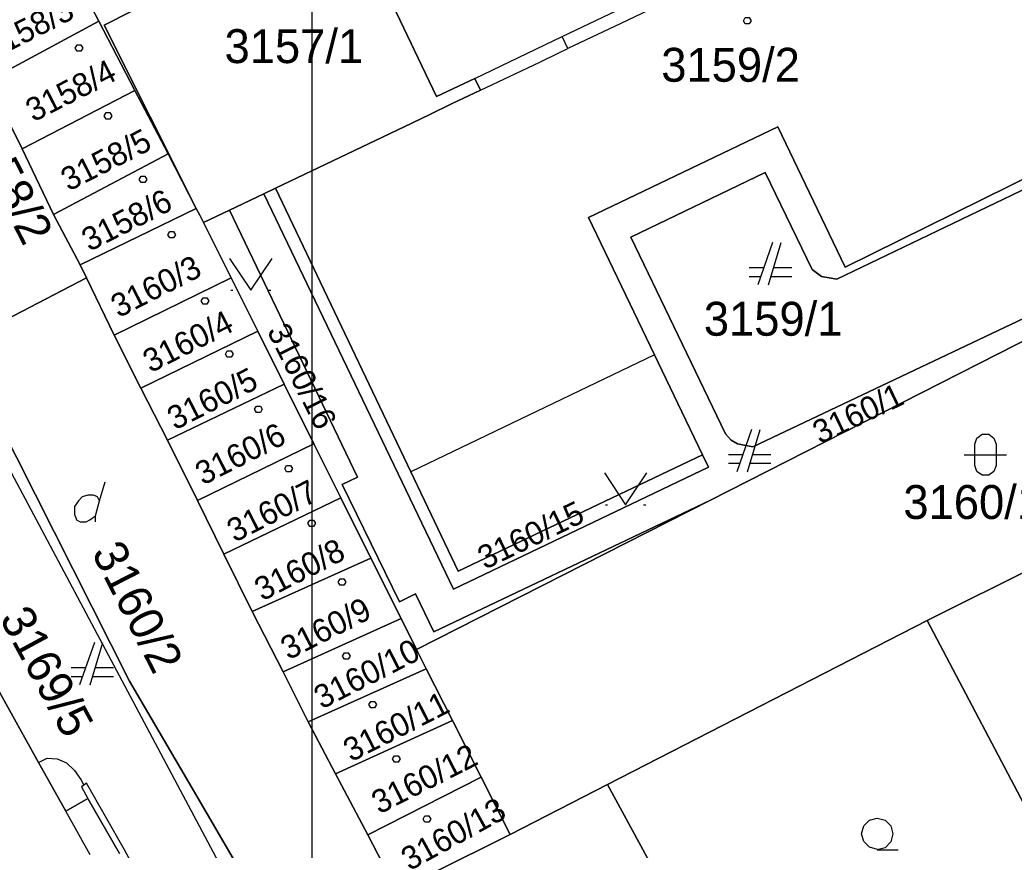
# Model space of a CAD drawing. Extents: x -263587 to -261993, y -1238795 to -1236748.
# Drawn here: x -263005.83 to -262958.9, y -1238503 to -1238463.81 of the extents above; entities that cross this region are included whole.
import ezdxf

# ---------------------------------------------------------------- set-up
doc = ezdxf.new("R2010")
doc.units = 0
doc.layers.add('Vrstva 1', color=7, linetype='Continuous')
doc.layers.add('Vrstva 51', color=7, linetype='Continuous')

msp = doc.modelspace()

# ---------------------------------------------------------------- linework, layer by layer
at = {"layer": 'Vrstva 1'}
for p, q in [((-262991.28, -1238456.69), (-262986.16, -1238467.43)), ((-262986.16, -1238467.43), (-262991.28, -1238456.69)), ((-263002.94, -1238462.27), (-263002.11, -1238463.87)), ((-263002.11, -1238463.87), (-263002.94, -1238462.27)), ((-262980.24, -1238464.59), (-262974.95, -1238462.07)), ((-262998.96, -1238462.59), (-263001.85, -1238464.06)), ((-263001.85, -1238464.06), (-262998.96, -1238462.59)), ((-262974.68, -1238462.65), (-262977.47, -1238463.98)), ((-263007.33, -1238466.68), (-263002.11, -1238463.87)), ((-263002.11, -1238463.87), (-263007.33, -1238466.68)), ((-263002.11, -1238463.87), (-263000.41, -1238467.14)), ((-263000.41, -1238467.14), (-263002.11, -1238463.87)), ((-263001.85, -1238464.06), (-262997.51, -1238472.71)), ((-262997.51, -1238472.71), (-263001.85, -1238464.06)), ((-262977.47, -1238463.98), (-262979.96, -1238465.16)), ((-262984.36, -1238466.57), (-262980.24, -1238464.59)), ((-262979.96, -1238465.16), (-262980.24, -1238464.59)), ((-262980.42, -1238465.38), (-262979.96, -1238465.16)), ((-262981.29, -1238465.8), (-262980.42, -1238465.38)), ((-262984.09, -1238467.13), (-262981.29, -1238465.8)), ((-262986.16, -1238467.43), (-262984.36, -1238466.57)), ((-262984.36, -1238466.57), (-262986.16, -1238467.43)), ((-262984.36, -1238466.57), (-262984.09, -1238467.13)), ((-262984.09, -1238467.13), (-262984.36, -1238466.57)), ((-263005.73, -1238469.9), (-263007.33, -1238466.68)), ((-263007.33, -1238466.68), (-263005.73, -1238469.9)), ((-263005.73, -1238469.9), (-263000.41, -1238467.14)), ((-263000.41, -1238467.14), (-263005.73, -1238469.9)), ((-263000.41, -1238467.14), (-262998.84, -1238470.14)), ((-262998.84, -1238470.14), (-263000.41, -1238467.14)), ((-262984.09, -1238467.13), (-262985.45, -1238467.78)), ((-262985.45, -1238467.78), (-262984.09, -1238467.13)), ((-262985.45, -1238467.78), (-262986.48, -1238468.27)), ((-262986.48, -1238468.27), (-262985.45, -1238467.78)), ((-262986.48, -1238468.27), (-262987.33, -1238468.68)), ((-262987.33, -1238468.68), (-262986.48, -1238468.27)), ((-262987.33, -1238468.68), (-262993.76, -1238471.75)), ((-262993.76, -1238471.75), (-262987.33, -1238468.68)), ((-262978.99, -1238473.14), (-262970.05, -1238468.86)), ((-262970.05, -1238468.86), (-262978.99, -1238473.14)), ((-262970.05, -1238468.86), (-262966.88, -1238475.48)), ((-262966.88, -1238475.48), (-262970.05, -1238468.86)), ((-262966.88, -1238475.48), (-262954.06, -1238469.16)), ((-262954.06, -1238469.16), (-262966.88, -1238475.48)), ((-263004.24, -1238472.99), (-263005.73, -1238469.9)), ((-263005.73, -1238469.9), (-263004.24, -1238472.99)), ((-263004.24, -1238472.99), (-262998.84, -1238470.14)), ((-262998.84, -1238470.14), (-263004.24, -1238472.99)), ((-262998.84, -1238470.14), (-262997.51, -1238472.71)), ((-262997.51, -1238472.71), (-262998.84, -1238470.14)), ((-262956.35, -1238470.8), (-262967.27, -1238476.05)), ((-262967.27, -1238476.05), (-262956.35, -1238470.8)), ((-262970.65, -1238471.02), (-262976.99, -1238474.06)), ((-262976.99, -1238474.06), (-262970.65, -1238471.02)), ((-262968.44, -1238475.6), (-262970.65, -1238471.02)), ((-262970.65, -1238471.02), (-262968.44, -1238475.6)), ((-262994.32, -1238472.02), (-262993.76, -1238471.75)), ((-262993.76, -1238471.75), (-262994.32, -1238472.02)), ((-262993.76, -1238471.75), (-262987.38, -1238485.14)), ((-262987.38, -1238485.14), (-262993.76, -1238471.75)), ((-262995.94, -1238472.79), (-262994.32, -1238472.02)), ((-262994.32, -1238472.02), (-262995.94, -1238472.79)), ((-262985.36, -1238490.69), (-262994.32, -1238472.02)), ((-262994.32, -1238472.02), (-262985.36, -1238490.69)), ((-263002.99, -1238475.38), (-262997.51, -1238472.71)), ((-262997.51, -1238472.71), (-263002.99, -1238475.38)), ((-262997.51, -1238472.71), (-262997.34, -1238473.03)), ((-262997.34, -1238473.03), (-262997.51, -1238472.71)), ((-263002.99, -1238475.38), (-263004.24, -1238472.99)), ((-263004.24, -1238472.99), (-263002.99, -1238475.38)), ((-262997.34, -1238473.03), (-262997.16, -1238473.37)), ((-262997.16, -1238473.37), (-262997.34, -1238473.03)), ((-262997.16, -1238473.37), (-262995.94, -1238472.79)), ((-262995.94, -1238472.79), (-262997.16, -1238473.37)), ((-262995.94, -1238472.79), (-262989.9, -1238485.39)), ((-262989.9, -1238485.39), (-262995.94, -1238472.79)), ((-262975.88, -1238479.62), (-262978.99, -1238473.14)), ((-262978.99, -1238473.14), (-262975.88, -1238479.62)), ((-262997.16, -1238473.37), (-262995.86, -1238475.98)), ((-262995.86, -1238475.98), (-262997.16, -1238473.37)), ((-262976.99, -1238474.06), (-262972.52, -1238483.35)), ((-262972.52, -1238483.35), (-262976.99, -1238474.06)), ((-262970.3, -1238474.32), (-262971, -1238476.32)), ((-262970.5, -1238476.32), (-262969.9, -1238474.32)), ((-262971.23, -1238483.97), (-262951.49, -1238474.6)), ((-262951.49, -1238474.6), (-262971.23, -1238483.97)), ((-263002.68, -1238475.98), (-263002.99, -1238475.38)), ((-263002.99, -1238475.38), (-263002.68, -1238475.98)), ((-262973.27, -1238486.5), (-262951.18, -1238475.27)), ((-262951.18, -1238475.27), (-262973.27, -1238486.5)), ((-262970.72, -1238475.52), (-262971.4, -1238475.52)), ((-262969.4, -1238475.52), (-262970.26, -1238475.52)), ((-263008.7, -1238479.11), (-263002.68, -1238475.98)), ((-263002.68, -1238475.98), (-263008.7, -1238479.11)), ((-263001.38, -1238478.69), (-263002.68, -1238475.98)), ((-263002.68, -1238475.98), (-263001.38, -1238478.69)), ((-263001.38, -1238478.69), (-262995.86, -1238475.98)), ((-262995.86, -1238475.98), (-263001.38, -1238478.69)), ((-262995.86, -1238475.98), (-262994.6, -1238478.51)), ((-262994.6, -1238478.51), (-262995.86, -1238475.98)), ((-262971.4, -1238475.92), (-262970.86, -1238475.92)), ((-262970.38, -1238475.92), (-262969.4, -1238475.92)), ((-262968, -1238475.92), (-262968.44, -1238475.6)), ((-262968.44, -1238475.6), (-262968, -1238475.92)), ((-262967.27, -1238476.05), (-262968, -1238475.92)), ((-262968, -1238475.92), (-262967.27, -1238476.05)), ((-262995.88, -1238476.57), (-262995.78, -1238476.57)), ((-262994.08, -1238476.57), (-262993.98, -1238476.57)), ((-263000.13, -1238481.2), (-263001.38, -1238478.69)), ((-263001.38, -1238478.69), (-263000.13, -1238481.2)), ((-263000.13, -1238481.2), (-262994.6, -1238478.51)), ((-262994.6, -1238478.51), (-263000.13, -1238481.2)), ((-262994.6, -1238478.51), (-262993.36, -1238481)), ((-262993.36, -1238481), (-262994.6, -1238478.51)), ((-263000.65, -1238495.02), (-263008.7, -1238479.11)), ((-263008.7, -1238479.11), (-263000.65, -1238495.02)), ((-262975.88, -1238479.62), (-262987.38, -1238485.14)), ((-262974.59, -1238482.31), (-262975.88, -1238479.62)), ((-262975.88, -1238479.62), (-262974.59, -1238482.31)), ((-262998.87, -1238483.65), (-262993.36, -1238481)), ((-262993.36, -1238481), (-262998.87, -1238483.65)), ((-262993.36, -1238481), (-262991.95, -1238483.82)), ((-262991.95, -1238483.82), (-262993.36, -1238481)), ((-262998.87, -1238483.65), (-263000.13, -1238481.2)), ((-263000.13, -1238481.2), (-262998.87, -1238483.65)), ((-263008.1, -1238481.7), (-262993.82, -1238508.53)), ((-262973.61, -1238484.35), (-262974.59, -1238482.31)), ((-262974.59, -1238482.31), (-262973.61, -1238484.35)), ((-262972.52, -1238483.35), (-262972.26, -1238483.65)), ((-262972.26, -1238483.65), (-262972.52, -1238483.35)), ((-262971.29, -1238483.14), (-262971.99, -1238485.14)), ((-262971.49, -1238485.14), (-262970.89, -1238483.14)), ((-262997.44, -1238486.5), (-262998.87, -1238483.65)), ((-262998.87, -1238483.65), (-262997.44, -1238486.5)), ((-262997.44, -1238486.5), (-262991.95, -1238483.82)), ((-262991.95, -1238483.82), (-262997.44, -1238486.5)), ((-262991.95, -1238483.82), (-262990.68, -1238486.38)), ((-262990.68, -1238486.38), (-262991.95, -1238483.82)), ((-262972.26, -1238483.65), (-262971.96, -1238483.83)), ((-262971.96, -1238483.83), (-262972.26, -1238483.65)), ((-262971.96, -1238483.83), (-262971.23, -1238483.97)), ((-262971.23, -1238483.97), (-262971.96, -1238483.83)), ((-262963.01, -1238492.17), (-262946.6, -1238483.96)), ((-262946.6, -1238483.96), (-262963.01, -1238492.17)), ((-262985.15, -1238489.83), (-262973.61, -1238484.35)), ((-262973.61, -1238484.35), (-262985.15, -1238489.83)), ((-262973.61, -1238484.35), (-262973.33, -1238484.92)), ((-262973.33, -1238484.92), (-262973.61, -1238484.35)), ((-262971.71, -1238484.34), (-262972.39, -1238484.34)), ((-262970.39, -1238484.34), (-262971.25, -1238484.34)), ((-262972.39, -1238484.74), (-262971.85, -1238484.74)), ((-262971.37, -1238484.74), (-262970.39, -1238484.74)), ((-262987.38, -1238485.14), (-262985.15, -1238489.83)), ((-262985.15, -1238489.83), (-262987.38, -1238485.14)), ((-262973.33, -1238484.92), (-262985.36, -1238490.69)), ((-262985.36, -1238490.69), (-262973.33, -1238484.92)), ((-263002.08, -1238486.51), (-263001.81, -1238485.61)), ((-262989.9, -1238485.39), (-262990.62, -1238485.74)), ((-262990.62, -1238485.74), (-262989.9, -1238485.39)), ((-262990.62, -1238485.74), (-262987.92, -1238491.29)), ((-262987.92, -1238491.29), (-262990.62, -1238485.74)), ((-262996.2, -1238489.03), (-262997.44, -1238486.5)), ((-262997.44, -1238486.5), (-262996.2, -1238489.03)), ((-262996.2, -1238489.03), (-262990.68, -1238486.38)), ((-262990.68, -1238486.38), (-262996.2, -1238489.03)), ((-262990.68, -1238486.38), (-262989.26, -1238489.22)), ((-262989.26, -1238489.22), (-262990.68, -1238486.38)), ((-262987.11, -1238493.54), (-262973.27, -1238486.5)), ((-262973.27, -1238486.5), (-262987.11, -1238493.54)), ((-262986.29, -1238492.7), (-262973.27, -1238486.5)), ((-262973.27, -1238486.5), (-262986.29, -1238492.7)), ((-262978.19, -1238486.7), (-262978.09, -1238486.7)), ((-262976.39, -1238486.7), (-262976.29, -1238486.7)), ((-262994.87, -1238491.74), (-262996.2, -1238489.03)), ((-262996.2, -1238489.03), (-262994.87, -1238491.74)), ((-262994.87, -1238491.74), (-262989.26, -1238489.22)), ((-262989.26, -1238489.22), (-262994.87, -1238491.74)), ((-262989.26, -1238489.22), (-262987.84, -1238492.07)), ((-262987.84, -1238492.07), (-262989.26, -1238489.22)), ((-262987.92, -1238491.29), (-262987.16, -1238490.9)), ((-262987.16, -1238490.9), (-262987.92, -1238491.29)), ((-262987.16, -1238490.9), (-262986.29, -1238492.7)), ((-262986.29, -1238492.7), (-262987.16, -1238490.9)), ((-262993.4, -1238494.58), (-262994.87, -1238491.74)), ((-262994.87, -1238491.74), (-262993.4, -1238494.58)), ((-262993.4, -1238494.58), (-262987.84, -1238492.07)), ((-262987.84, -1238492.07), (-262993.4, -1238494.58)), ((-262987.84, -1238492.07), (-262987.11, -1238493.54)), ((-262987.11, -1238493.54), (-262987.84, -1238492.07)), ((-262978.09, -1238499.9), (-262963.01, -1238492.17)), ((-262963.01, -1238492.17), (-262978.09, -1238499.9)), ((-262963.01, -1238492.17), (-262955.44, -1238506.52)), ((-262955.44, -1238506.52), (-262963.01, -1238492.17)), ((-263004.95, -1238498.86), (-263008.06, -1238493.3)), ((-263008.06, -1238493.3), (-263004.95, -1238498.86)), ((-263002.31, -1238493.2), (-263003.01, -1238495.2)), ((-263002.51, -1238495.2), (-263001.91, -1238493.2)), ((-262986.65, -1238494.45), (-262987.11, -1238493.54)), ((-262987.11, -1238493.54), (-262986.65, -1238494.45)), ((-263002.73, -1238494.4), (-263003.41, -1238494.4)), ((-263001.41, -1238494.4), (-263002.27, -1238494.4)), ((-262992.22, -1238496.94), (-262993.4, -1238494.58)), ((-262993.4, -1238494.58), (-262992.22, -1238496.94)), ((-262992.22, -1238496.94), (-262986.65, -1238494.45)), ((-262986.65, -1238494.45), (-262992.22, -1238496.94)), ((-262985.41, -1238496.89), (-262986.65, -1238494.45)), ((-262986.65, -1238494.45), (-262985.41, -1238496.89)), ((-263003.41, -1238494.8), (-263002.87, -1238494.8)), ((-263002.39, -1238494.8), (-263001.41, -1238494.8)), ((-262997.48, -1238500.45), (-263000.65, -1238495.02)), ((-263000.65, -1238495.02), (-262997.48, -1238500.45)), ((-262990.94, -1238499.41), (-262992.22, -1238496.94)), ((-262992.22, -1238496.94), (-262990.94, -1238499.41)), ((-262990.94, -1238499.41), (-262985.41, -1238496.89)), ((-262985.41, -1238496.89), (-262990.94, -1238499.41)), ((-262984.06, -1238499.56), (-262985.41, -1238496.89)), ((-262985.41, -1238496.89), (-262984.06, -1238499.56)), ((-263004.95, -1238498.86), (-263004.55, -1238498.66)), ((-263003.67, -1238501.16), (-263004.95, -1238498.86)), ((-263004.95, -1238498.86), (-263003.67, -1238501.16)), ((-263004.55, -1238498.66), (-263004.07, -1238498.69)), ((-263004.07, -1238498.69), (-263003.63, -1238498.89)), ((-263003.63, -1238498.89), (-263003.26, -1238499.25)), ((-263003.26, -1238499.25), (-263002.95, -1238499.67)), ((-262989.41, -1238502.28), (-262990.94, -1238499.41)), ((-262990.94, -1238499.41), (-262989.41, -1238502.28)), ((-263002.95, -1238499.67), (-263002.81, -1238499.93)), ((-263002.81, -1238499.93), (-263002.93, -1238500.01)), ((-263002.68, -1238499.84), (-263002.81, -1238499.93)), ((-263000.9, -1238502.99), (-263002.68, -1238499.84)), ((-262989.41, -1238502.28), (-262984.06, -1238499.56)), ((-262984.06, -1238499.56), (-262989.41, -1238502.28)), ((-262982.69, -1238502.27), (-262984.06, -1238499.56)), ((-262984.06, -1238499.56), (-262982.69, -1238502.27)), ((-262982.69, -1238502.27), (-262978.09, -1238499.9)), ((-262978.09, -1238499.9), (-262982.69, -1238502.27)), ((-262978.09, -1238499.9), (-262970.15, -1238514.49)), ((-262970.15, -1238514.49), (-262978.09, -1238499.9)), ((-263002.93, -1238500.01), (-263002.62, -1238500.56)), ((-263002.62, -1238500.56), (-263003.67, -1238501.16)), ((-263003.67, -1238501.16), (-263002.62, -1238500.56)), ((-263001.13, -1238503.17), (-263002.62, -1238500.56)), ((-263002.62, -1238500.56), (-263001.13, -1238503.17)), ((-262993.38, -1238507.47), (-262997.48, -1238500.45)), ((-262997.48, -1238500.45), (-262993.38, -1238507.47)), ((-263002.51, -1238503.23), (-263003.67, -1238501.16)), ((-262988.04, -1238504.92), (-262982.69, -1238502.27)), ((-262982.69, -1238502.27), (-262988.04, -1238504.92)), ((-262988.04, -1238504.92), (-262989.41, -1238502.28)), ((-262989.41, -1238502.28), (-262988.04, -1238504.92)), ((-262995.46, -1238513.07), (-263000.9, -1238502.99))]:
    msp.add_line(p, q, dxfattribs=at)
for points in [[(-262971.41, -1238463.7), (-262971.32, -1238463.85), (-262971.41, -1238464), (-262971.59, -1238464), (-262971.68, -1238463.85), (-262971.59, -1238463.7)], [(-263002.95, -1238464.99), (-263002.86, -1238465.14), (-263002.95, -1238465.29), (-263003.13, -1238465.29), (-263003.22, -1238465.14), (-263003.13, -1238464.99)], [(-263001.58, -1238468.19), (-263001.49, -1238468.34), (-263001.58, -1238468.49), (-263001.76, -1238468.49), (-263001.85, -1238468.34), (-263001.76, -1238468.19)], [(-262999.93, -1238471.19), (-262999.84, -1238471.34), (-262999.93, -1238471.49), (-263000.11, -1238471.49), (-263000.2, -1238471.34), (-263000.11, -1238471.19)], [(-262998.58, -1238473.8), (-262998.49, -1238473.95), (-262998.58, -1238474.1), (-262998.76, -1238474.1), (-262998.85, -1238473.95), (-262998.76, -1238473.8)], [(-262997, -1238476.93), (-262996.91, -1238477.08), (-262997, -1238477.23), (-262997.18, -1238477.23), (-262997.27, -1238477.08), (-262997.18, -1238476.93)], [(-262995.86, -1238479.44), (-262995.77, -1238479.59), (-262995.86, -1238479.74), (-262996.04, -1238479.74), (-262996.13, -1238479.59), (-262996.04, -1238479.44)], [(-262994.48, -1238482.04), (-262994.39, -1238482.19), (-262994.48, -1238482.34), (-262994.66, -1238482.34), (-262994.75, -1238482.19), (-262994.66, -1238482.04)], [(-262960.76, -1238483.84), (-262960.66, -1238483.55), (-262960.41, -1238483.37), (-262960.1, -1238483.37), (-262959.85, -1238483.55), (-262959.75, -1238483.84), (-262959.75, -1238484.84), (-262959.85, -1238485.13), (-262960.1, -1238485.31), (-262960.41, -1238485.31), (-262960.66, -1238485.13), (-262960.76, -1238484.84)], [(-262993.06, -1238484.84), (-262992.97, -1238484.99), (-262993.06, -1238485.14), (-262993.24, -1238485.14), (-262993.33, -1238484.99), (-262993.24, -1238484.84)], [(-262991.97, -1238487.42), (-262991.88, -1238487.57), (-262991.97, -1238487.72), (-262992.15, -1238487.72), (-262992.24, -1238487.57), (-262992.15, -1238487.42)], [(-262990.54, -1238490.2), (-262990.45, -1238490.35), (-262990.54, -1238490.5), (-262990.72, -1238490.5), (-262990.81, -1238490.35), (-262990.72, -1238490.2)], [(-262990.33, -1238493.69), (-262990.24, -1238493.84), (-262990.33, -1238493.99), (-262990.51, -1238493.99), (-262990.6, -1238493.84), (-262990.51, -1238493.69)], [(-262989.09, -1238495.98), (-262989, -1238496.13), (-262989.09, -1238496.28), (-262989.27, -1238496.28), (-262989.36, -1238496.13), (-262989.27, -1238495.98)], [(-262987.97, -1238498.55), (-262987.88, -1238498.7), (-262987.97, -1238498.85), (-262988.15, -1238498.85), (-262988.24, -1238498.7), (-262988.15, -1238498.55)], [(-262986.53, -1238501.39), (-262986.44, -1238501.54), (-262986.53, -1238501.69), (-262986.71, -1238501.69), (-262986.8, -1238501.54), (-262986.71, -1238501.39)]]:
    msp.add_lwpolyline(points, close=True, dxfattribs=at)
for points in [[(-262995.93, -1238475.07), (-262994.93, -1238476.57), (-262993.93, -1238475.07)], [(-262961.26, -1238484.34), (-262959.99, -1238484.34), (-262959.26, -1238484.34)], [(-262978.24, -1238485.2), (-262977.24, -1238486.7), (-262976.24, -1238485.2)], [(-263002.26, -1238487.5), (-263002.26, -1238487.23), (-263002.08, -1238486.51), (-263002.17, -1238486.33), (-263002.35, -1238486.24), (-263002.62, -1238486.24), (-263002.89, -1238486.33), (-263003.07, -1238486.51), (-263003.25, -1238486.78), (-263003.25, -1238487.14), (-263003.16, -1238487.41), (-263002.98, -1238487.5), (-263002.71, -1238487.5), (-263002.53, -1238487.41), (-263002.26, -1238487.23)], [(-262965.35, -1238502.97), (-262965.73, -1238502.87), (-262966, -1238502.6), (-262966.1, -1238502.23), (-262966, -1238501.86), (-262965.73, -1238501.59), (-262965.36, -1238501.49), (-262964.99, -1238501.59), (-262964.72, -1238501.86), (-262964.62, -1238502.24), (-262964.72, -1238502.62), (-262964.99, -1238502.89), (-262965.37, -1238502.99), (-262964.37, -1238502.99)]]:
    msp.add_lwpolyline(points, dxfattribs=at)
at = {"layer": 'Vrstva 51'}
msp.add_lwpolyline([(-262992.03, -1237088.09), (-262695.03, -1237088.09), (-262695.03, -1238768.09), (-262992.03, -1238768.09)], close=True, dxfattribs=at)

# ---------------------------------------------------------------- texts
at = {"layer": 'Vrstva 1'}
for s, height, rotation, p in [('3158/3', 1.1, 26.9863, (-263007.183, -1238465.732)), ('3158/4', 1.1, 26.9863, (-263005.193, -1238468.652)), ('3158/2', 1.6, 297.0213, (-263008.608, -1238468.717)), ('3158/5', 1.1, 26.9863, (-263003.533, -1238471.922)), ('3158/6', 1.1, 26.9863, (-263002.55, -1238474.766)), ('3160/3', 1.1, 26.9863, (-263001.172, -1238477.897)), ('3160/4', 1.1, 26.9863, (-262999.662, -1238480.497)), ('3160/16', 1.1, 296.563, (-262994.189, -1238478.492)), ('3160/5', 1.1, 26.9863, (-262998.512, -1238483.197)), ('3160/1', 1.1, 25.6112, (-262968.066, -1238483.857)), ('3160/6', 1.1, 26.9863, (-262997.189, -1238485.801)), ('3160/7', 1.1, 26.9863, (-262995.692, -1238488.497)), ('3160/15', 1.1, 25.7831, (-262983.881, -1238489.778)), ('3160/2', 1.6, 297.0213, (-263002.469, -1238488.956)), ('3160/8', 1.1, 26.9863, (-262994.392, -1238491.267)), ('3160/9', 1.1, 26.9863, (-262993.156, -1238494.049)), ('3169/5', 1.6, 298.511, (-263006.817, -1238492.064)), ('3160/10', 1.1, 26.9863, (-262991.587, -1238496.371)), ('3160/11', 1.1, 26.9863, (-262990.199, -1238498.861)), ('3160/12', 1.1, 26.8717, (-262988.869, -1238501.326)), ('3160/13', 1.1, 28.8771, (-262987.439, -1238504.004))]:
    msp.add_text(s, height=height, rotation=rotation, dxfattribs=at).set_placement(p)
for s, p in [('3157/1', (-262996.171, -1238465.85)), ('3159/2', (-262975.556, -1238466.73)), ('3159/1', (-262973.547, -1238478.72)), ('3160/14', (-262964.127, -1238487.37))]:
    msp.add_text(s, height=1.6, dxfattribs=at).set_placement(p)

doc.saveas('drawing.dxf')
